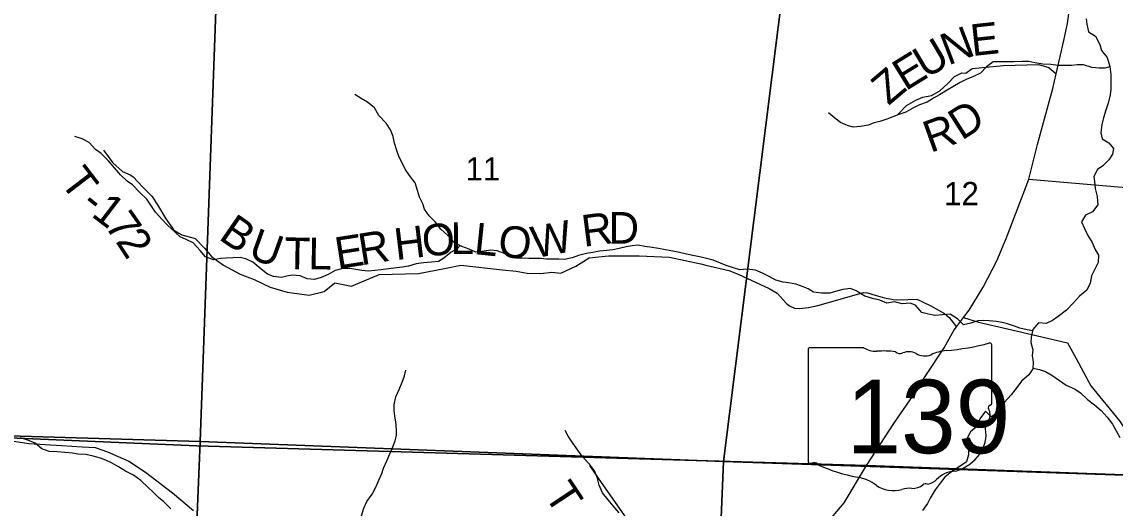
# Model space of a CAD drawing. Extents: x 1624196 to 2029251, y 146837 to 440034.
# Drawn here: x 1840391 to 1850748, y 302881 to 307488 of the extents above; entities that cross this region are included whole.
import ezdxf

# ---------------------------------------------------------------- set-up
doc = ezdxf.new("R2010")
doc.units = 0
for name, color, linetype in [('GM_X_County_Road', 7, 'Continuous'), ('GM_X_Minor_River', 7, 'Continuous'), ('GM_X_Section', 7, 'Continuous'), ('GM_X_Section_Text', 7, 'Continuous'), ('GM_X_State_Location', 7, 'Continuous'), ('GM_X_State_Route', 7, 'Continuous'), ('GM_X_State_Shield', 7, 'Continuous'), ('GM_X_Township', 7, 'Continuous'), ('GM_X_Township_Road', 7, 'Continuous'), ('GM_X_Township_Road_Text', 7, 'Continuous')]:
    doc.layers.add(name, color=color, linetype=linetype)

msp = doc.modelspace()

# ---------------------------------------------------------------- linework, layer by layer
at = {"layer": 'GM_X_County_Road'}
for points in [[(1849312, 304686), (1849453, 304644), (1849728, 304581), (1850296, 304447), (1850380, 304297), (1850518, 304039), (1850788, 303708), (1850925, 303502), (1850999, 303398), (1851156, 303223), (1851226, 303188)], [(1840046, 303556), (1840458, 303494), (1840767, 303474), (1840962, 303461), (1841084, 303454), (1841203, 303413), (1841403, 303325), (1841563, 303221), (1841817, 303025), (1842016, 302859)]]:
    msp.add_lwpolyline(points, dxfattribs=at)
at = {"layer": 'GM_X_Minor_River'}
for points in [[(1850475, 307517), (1850479, 307465), (1850495, 307394)], [(1850495, 307394), (1850563, 307353), (1850602, 307275), (1850618, 307218), (1850674, 307149), (1850698, 307066), (1850708, 306990), (1850708, 306908), (1850707, 306850), (1850701, 306798), (1850681, 306718), (1850661, 306650), (1850639, 306580), (1850623, 306515), (1850612, 306437), (1850624, 306381), (1850688, 306343), (1850734, 306287), (1850722, 306235), (1850688, 306181), (1850632, 306125), (1850580, 306089), (1850546, 306024), (1850553, 305974), (1850559, 305908), (1850577, 305832), (1850585, 305754), (1850533, 305688), (1850469, 305656), (1850428, 305594), (1850458, 305531), (1850490, 305465), (1850532, 305399), (1850560, 305331), (1850592, 305277), (1850588, 305207), (1850562, 305157), (1850523, 305083), (1850511, 305011), (1850479, 304945), (1850411, 304890), (1850355, 304826), (1850288, 304756), (1850210, 304696), (1850156, 304659), (1850094, 304631), (1850022, 304637), (1849970, 304573), (1849952, 304501), (1849950, 304451), (1849967, 304381), (1849963, 304326), (1849973, 304264), (1849967, 304200), (1849929, 304144), (1849861, 304084), (1849807, 304012), (1849762, 303955), (1849700, 303885), (1849656, 303831), (1849632, 303781), (1849574, 303745), (1849520, 303799), (1849466, 303728), (1849442, 303656), (1849377, 303604), (1849339, 303532), (1849359, 303456), (1849359, 303386), (1849341, 303319), (1849279, 303277), (1849200, 303227), (1849136, 303173), (1849092, 303117), (1849044, 303054), (1848996, 302976), (1848972, 302926), (1848924, 302858)], [(1850699, 307062), (1850652, 307050), (1850598, 307050), (1850526, 307056), (1850448, 307080), (1850390, 307082), (1850334, 307076), (1850210, 307075), (1850138, 307083), (1850064, 307087), (1849988, 307101), (1849930, 307111), (1849872, 307111), (1849790, 307108), (1849712, 307110), (1849594, 307110), (1849531, 307062), (1849473, 307001), (1849407, 306971), (1849337, 306941), (1849279, 306915), (1849211, 306871), (1849157, 306840), (1849085, 306796), (1849026, 306764), (1848966, 306728), (1848896, 306702), (1848832, 306671), (1848764, 306633), (1848700, 306611), (1848584, 306567), (1848520, 306544), (1848466, 306530), (1848408, 306510), (1848337, 306496), (1848265, 306490), (1848213, 306506), (1848147, 306534), (1848092, 306576), (1848032, 306625)], [(1843943, 306269), (1843921, 306339), (1843907, 306401), (1843883, 306465), (1843841, 306529), (1843773, 306601), (1843732, 306673), (1843666, 306727), (1843606, 306761), (1843544, 306801)], [(1844542, 305368), (1844515, 305339), (1844457, 305307), (1844389, 305249), (1844337, 305216), (1844270, 305210), (1844196, 305206), (1844126, 305194), (1844054, 305172), (1843998, 305163), (1843940, 305157), (1843864, 305149), (1843794, 305139), (1843734, 305133), (1843676, 305125), (1843610, 305133), (1843556, 305142), (1843498, 305152), (1843432, 305150), (1843358, 305132), (1843294, 305094), (1843226, 305065), (1843162, 305047), (1843095, 305053), (1843026, 305081), (1842953, 305087), (1842901, 305079), (1842849, 305067), (1842775, 305076), (1842719, 305096), (1842657, 305146), (1842578, 305212), (1842512, 305244), (1842460, 305254), (1842390, 305252), (1842326, 305250), (1842272, 305245), (1842205, 305233), (1842131, 305263), (1842080, 305321), (1842014, 305393), (1841946, 305427), (1841892, 305451), (1841842, 305495), (1841770, 305561), (1841718, 305619), (1841656, 305685), (1841620, 305741), (1841574, 305809), (1841507, 305871), (1841439, 305943), (1841387, 305980), (1841325, 306038), (1841267, 306106), (1841207, 306174), (1841141, 306240), (1841089, 306278), (1841029, 306346), (1840961, 306380), (1840893, 306402)], [(1849967, 304562), (1849914, 304571), (1849846, 304587), (1849794, 304606), (1849730, 304628), (1849678, 304638), (1849624, 304650), (1849556, 304656), (1849504, 304658), (1849446, 304654), (1849382, 304632), (1849312, 304617), (1849254, 304673), (1849186, 304717), (1849114, 304713), (1849040, 304705), (1848980, 304719), (1848916, 304735), (1848858, 304805), (1848806, 304822), (1848730, 304816), (1848658, 304836), (1848584, 304824), (1848520, 304852), (1848448, 304866), (1848376, 304888), (1848294, 304941), (1848242, 304961), (1848168, 304951), (1848098, 304933), (1848046, 304919), (1847966, 304919), (1847890, 304928), (1847840, 304960), (1847776, 304984), (1847724, 305002), (1847654, 305016), (1847602, 305022), (1847534, 305040), (1847472, 305074), (1847408, 305106), (1847340, 305135), (1847262, 305145), (1847192, 305139), (1847134, 305157), (1847064, 305181), (1847010, 305203), (1846940, 305231), (1846878, 305245), (1846826, 305260), (1846762, 305270), (1846688, 305286), (1846620, 305304), (1846558, 305316), (1846490, 305328), (1846422, 305342), (1846362, 305351), (1846292, 305361), (1846226, 305371), (1846174, 305365), (1846116, 305355), (1846048, 305341), (1845988, 305329), (1845932, 305322), (1845864, 305316), (1845801, 305302), (1845741, 305294), (1845663, 305274), (1845603, 305251), (1845529, 305235), (1845477, 305241), (1845413, 305239), (1845361, 305241), (1845309, 305245), (1845255, 305247), (1845193, 305246), (1845131, 305248), (1845071, 305250), (1845003, 305272), (1844953, 305298), (1844895, 305320), (1844835, 305324), (1844769, 305316), (1844693, 305307), (1844627, 305335), (1844559, 305359), (1844491, 305395), (1844425, 305465), (1844361, 305525), (1844311, 305589), (1844251, 305649), (1844206, 305713), (1844188, 305763), (1844158, 305827), (1844140, 305891), (1844116, 305963), (1844064, 306031), (1844022, 306093), (1843996, 306145), (1843965, 306207), (1843943, 306269)], [(1849968, 304208), (1850033, 304194), (1850089, 304175), (1850159, 304135), (1850221, 304091), (1850283, 304045), (1850369, 304007), (1850421, 303973), (1850487, 303909), (1850553, 303859), (1850617, 303807), (1850674, 303743), (1850722, 303677), (1850794, 303551)], [(1843609, 302807), (1843631, 302881), (1843659, 302943), (1843709, 303012), (1843745, 303078), (1843772, 303146), (1843802, 303208), (1843818, 303258), (1843852, 303334), (1843878, 303394), (1843906, 303463), (1843928, 303517), (1843941, 303569), (1843941, 303627), (1843935, 303697), (1843925, 303753), (1843917, 303807), (1843917, 303859), (1843933, 303935), (1843964, 304006), (1843994, 304074), (1844016, 304134), (1844028, 304188)], [(1846050, 302835), (1845994, 302903), (1845946, 302961), (1845892, 303025), (1845861, 303099), (1845841, 303173), (1845817, 303235), (1845769, 303297), (1845705, 303363), (1845659, 303431), (1845609, 303497), (1845567, 303563), (1845538, 303617)], [(1841802, 302875), (1841736, 302941), (1841686, 302983), (1841636, 303031), (1841586, 303075), (1841518, 303144), (1841448, 303192), (1841374, 303230), (1841307, 303272), (1841239, 303310), (1841185, 303334), (1841135, 303354), (1841067, 303374), (1840997, 303388), (1840923, 303393), (1840871, 303401), (1840799, 303407), (1840725, 303413), (1840649, 303417), (1840581, 303443), (1840517, 303495), (1840447, 303524), (1840379, 303546)]]:
    msp.add_lwpolyline(points, dxfattribs=at)
at = {"layer": 'GM_X_Section'}
for points in [[(1842275, 308901), (1842080, 303511), (1836644, 303673), (1837348, 309056)], [(1847727, 308796), (1847039, 303323), (1842080, 303511), (1842275, 308901)], [(1852518, 308525), (1852322, 303144), (1847039, 303323), (1847727, 308796)], [(1836644, 303673), (1842080, 303511), (1841860, 298106), (1836609, 298091)], [(1842080, 303511), (1847039, 303323), (1846824, 298136), (1841860, 298106)], [(1847039, 303323), (1852322, 303144), (1852175, 297557), (1846824, 298136)]]:
    msp.add_lwpolyline(points, close=True, dxfattribs=at)
at = {"layer": 'GM_X_State_Route'}
msp.add_lwpolyline([(1848041, 302766), (1848180, 302931), (1848394, 303284), (1848652, 303684), (1848805, 303907), (1848955, 304136), (1849127, 304401), (1849222, 304571), (1849245, 304600), (1849312, 304686), (1849366, 304756), (1849499, 304973), (1849627, 305224), (1849715, 305436), (1849878, 305855), (1849931, 305997), (1850014, 306327), (1850069, 306536), (1850158, 306858), (1850189, 306995), (1850226, 307160), (1850262, 307312), (1850297, 307472), (1850333, 307736)], dxfattribs=at)
at = {"layer": 'GM_X_State_Shield'}
for p, q in [((1849579, 303875), (1849579, 304428)), ((1847839, 304383), (1847839, 303327)), ((1848366, 304401), (1847856, 304401)), ((1849579, 303875), (1849579, 303875))]:
    msp.add_line(p, q, dxfattribs=at)
for centre, major_axis, start_param, end_param in [((1848959, 305842), (1845, 0), 4.814394, 5.042369), ((1849560, 304430), (19.4, 0), 6.141152, 7.989035), ((1847859, 304385), (20.2, 0), 1.712693, 3.28349), ((1848487, 304524), (196, 0), 4.042523, 4.731795), ((1848552, 303808), (702, 0), 1.404758, 1.657858), ((1848711, 304391), (56.4, 0), 3.836095, 5.185415), ((1848794, 304269), (117, 0), 0.950623, 2.079405), ((1848945, 304436), (141, 0), 4.081561, 5.145723), ((1849195, 304079), (371, 0), 1.699011, 2.107814), ((1849575, 303834), (30, 0), 1.883978, 3.671073), ((1849384, 303764), (180, 0), 5.934695, 6.695948), ((1849558, 303873), (20.7, 0), 5.05454, 6.418171), ((1849648, 303643), (131, 0), 2.387724, 3.262537), ((1849063, 303573), (462, 0), 5.101752, 6.440018), ((1847859, 303324), (20.3, 0), 3.00124, 4.508301), ((1847862, 303432), (155, 0), 4.665946, 4.897461), ((1847894, 303266), (56, 0), 0.519207, 1.627899), ((1848600, 304215), (1333, 0), 4.195997, 4.488961), ((1848203, 302852), (417, 0), 0.823519, 1.323587), ((1849257, 303030), (253, 0), 1.647645, 2.488434), ((1848654, 303260), (265, 0), 4.026481, 4.996735), ((1848807, 302895), (217, 0), 1.495662, 1.94098), ((1848826, 303181), (141, 0), 4.691044, 5.507374), ((1848954, 303079), (39.7, 0), 1.147584, 2.315152), ((1848937, 303224), (149, 0), 4.937069, 5.64225)]:
    msp.add_ellipse(centre, major_axis=major_axis, ratio=0.8, start_param=start_param, end_param=end_param, dxfattribs=at)
at = {"layer": 'GM_X_Township'}
for points in [[(1849464, 329696), (1849298, 325920), (1852302, 325789), (1853447, 325739), (1853351, 324856), (1853148, 321207), (1853065, 319702), (1853055, 318954), (1852916, 316442), (1852895, 316069), (1852773, 313864), (1852761, 313298), (1852707, 312522), (1852611, 310565), (1852508, 308483), (1852368, 304962), (1852296, 303143), (1851242, 303180), (1850916, 303193), (1848394, 303284), (1842049, 303472), (1840046, 303556)], [(1820879, 304196), (1826068, 304023), (1827261, 303992), (1830629, 303937), (1834821, 303870), (1836181, 303730), (1836846, 303669), (1838409, 303624), (1838765, 303609), (1838924, 303603), (1840046, 303556), (1842049, 303472), (1848394, 303284), (1850916, 303193), (1851242, 303180), (1852296, 303143), (1852283, 302683), (1852188, 299189), (1852143, 297541), (1849032, 297875), (1846811, 298113), (1846808, 297015), (1846802, 294297)]]:
    msp.add_lwpolyline(points, dxfattribs=at)
at = {"layer": 'GM_X_Township_Road'}
for points in [[(1848687, 306608), (1848773, 306697), (1848861, 306746), (1848927, 306774), (1849007, 306790), (1849087, 306835), (1849163, 306903), (1849226, 306970), (1849296, 307004), (1849334, 307002), (1849394, 307047), (1849691, 307074), (1850021, 307084), (1850121, 307054), (1850189, 306995)], [(1841165, 306273), (1841253, 306153), (1841344, 306071), (1841423, 306035), (1841446, 306019), (1841535, 305926), (1841623, 305836), (1841676, 305754), (1841754, 305622), (1841817, 305532), (1841828, 305519), (1841879, 305487), (1841907, 305470), (1842012, 305442), (1842032, 305435), (1842120, 305345), (1842189, 305261), (1842301, 305184), (1842460, 305096), (1842592, 305047), (1842743, 304973), (1842903, 304928), (1843112, 304899), (1843256, 304932), (1843357, 305015), (1843514, 304983), (1843776, 305093), (1844148, 305103), (1844394, 305150), (1844548, 305183), (1844945, 305137), (1845073, 305125), (1845179, 305106), (1845306, 305104), (1845412, 305115), (1845496, 305107), (1845638, 305174), (1845764, 305251), (1845948, 305272), (1846238, 305271), (1846527, 305259), (1846822, 305195), (1846824, 305194)], [(1849931, 305997), (1850997, 305906), (1851144, 305849), (1851386, 305728), (1851416, 305705)], [(1846824, 305194), (1846869, 305184), (1847090, 305133), (1847176, 305097), (1847469, 304961), (1847546, 304919), (1847634, 304819), (1847664, 304796), (1847710, 304775), (1847759, 304772), (1847844, 304781), (1847933, 304801), (1848365, 304923), (1848401, 304920), (1848475, 304899), (1848563, 304872), (1848645, 304856), (1848691, 304854), (1848784, 304859), (1848868, 304861), (1848996, 304802), (1849133, 304724), (1849177, 304686), (1849245, 304600)], [(1845769, 303286), (1845851, 303165), (1846166, 302713), (1846426, 302372), (1846661, 302158), (1846852, 302003), (1847106, 301809)]]:
    msp.add_lwpolyline(points, dxfattribs=at)

# ---------------------------------------------------------------- texts
at = {"layer": 'GM_X_Section_Text'}
for s, p in [('11', (1844594, 305985)), ('12', (1849128, 305750))]:
    msp.add_text(s, height=221, rotation=0, dxfattribs=at).set_placement(p)
at = {"layer": 'GM_X_State_Location'}
for s in ['s', 'r']:
    msp.add_text(s, height=1, dxfattribs=at).set_placement((1848689, 303785))
msp.add_text('139', height=1, rotation=0, dxfattribs=at).set_placement((1848336, 303712))
at = {"layer": 'GM_X_State_Shield'}
msp.add_text('139', height=696.1, dxfattribs=at).set_placement((1848202, 303401))
at = {"layer": 'GM_X_Township_Road_Text'}
for s, rotation, p in [('N', 20.9389, (1849167, 307073)), ('E', 6.2176, (1849394, 307163)), ('U', 30.7245, (1848952, 306944)), ('E', 31.5834, (1848762, 306828)), ('Z', 40.2429, (1848601, 306690)), ('D', 32.6083, (1849295, 306360)), ('R', 19.768, (1848998, 306245)), ('T', 307.4416, (1840745, 305969)), ('-', 321.2889, (1840936, 305734)), ('1', 322.5997, (1841038, 305653)), ('7', 304.9618, (1841168, 305558)), ('B', 325.3984, (1842245, 305435)), ('R', 7.3501, (1845714, 305356)), ('D', 359.8652, (1845948, 305387)), ('H', 6.8575, (1843936, 305230)), ('O', 5.9226, (1844197, 305261)), ('L', 0.0643, (1844451, 305288)), ('L', 354.0839, (1844667, 305289)), ('O', 354.9978, (1844896, 305265)), ('W', 10.7549, (1845248, 305247)), ('2', 303.3393, (1841273, 305408)), ('U', 340.1636, (1842523, 305256)), ('T', 358.877, (1842876, 305147)), ('L', 359.5895, (1843104, 305143)), ('E', 8.92, (1843382, 305145)), ('R', 9.0241, (1843604, 305180)), ('T', 303.526, (1845334, 303005))]:
    msp.add_text(s, height=300, rotation=rotation, dxfattribs=at).set_placement(p)

doc.saveas('drawing.dxf')
